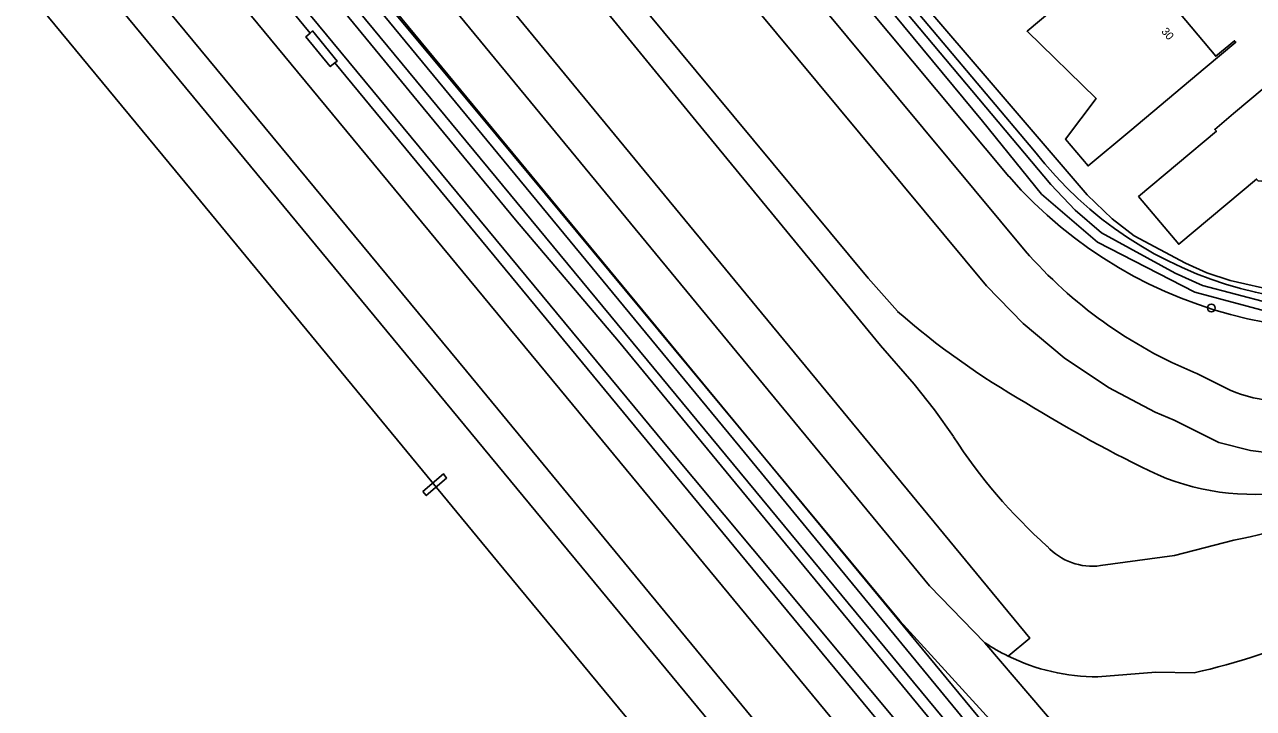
# Model space of a CAD drawing. Extents: x 157321 to 158827, y 386650 to 388532.
# Drawn here: x 157916.1 to 158069.6, y 386827.1 to 386912.6 of the extents above; entities that cross this region are included whole.
import ezdxf

# ---------------------------------------------------------------- set-up
doc = ezdxf.new("R2010")
doc.units = 0
for name, color, linetype in [('IMGEO_Boom', 7, 'Continuous'), ('IMGEO_Grasland_overig', 7, 'Continuous'), ('IMGEO_Groenvoorziening', 7, 'Continuous'), ('IMGEO_Hek', 7, 'Continuous'), ('IMGEO_Loofbos', 7, 'Continuous'), ('IMGEO_Overweg_gesloten', 7, 'Continuous'), ('IMGEO_Pand', 7, 'Continuous'), ('IMGEO_Pand_nummerreeks', 7, 'Continuous'), ('IMGEO_Spoor', 7, 'Continuous'), ('IMGEO_Spoorbaan_halfverhard', 7, 'Continuous'), ('IMGEO_Waterloop', 7, 'Continuous')]:
    doc.layers.add(name, color=color, linetype=linetype)

msp = doc.modelspace()

# ---------------------------------------------------------------- linework, layer by layer
at = {"layer": 'IMGEO_Boom'}
msp.add_circle((158064.39, 386877.2), 0.489, dxfattribs=at)
at = {"layer": 'IMGEO_Grasland_overig'}
for points in [[(158118.38, 386712.07), (158096.99, 386738.87), (158047.33, 386798.83), (157996.11, 386860.19), (157951.8, 386913.77), (157861.9, 387021.98), (157796.63, 387101.23), (157746.6, 387161.8), (157682.89, 387239.1), (157624.89, 387309.15), (157593.06, 387348.18), (157583.65, 387359.86), (157556.84, 387392.28), (157497.66, 387463.56), (157461.47, 387507.55), (157432.19, 387542.64), (157421.96, 387552.71), (157419.49, 387555.3), (157418.93, 387554.85), (157437.28, 387534.06), (157449.56, 387519.43), (157475.31, 387488.45), (157486.06, 387475.38)], [(157912.03, 386967.42), (157925.05, 386951.9), (157965.28, 386902.94), (157977.43, 386888.22), (157990.28, 386873.06), (158038.06, 386815.06), (158039.28, 386814.46), (158040.42, 386814.52), (158041.62, 386815.17)], [(157951.76, 386911.58), (157952.06, 386911.84), (157955.13, 386908.08), (157954.84, 386907.85)]]:
    msp.add_lwpolyline(points, dxfattribs=at)
at = {"layer": 'IMGEO_Groenvoorziening'}
for points in [[(157729.89, 387202.37), (157727.73, 387198.46), (157891.65, 387000), (157995.69, 386874.03), (158000, 386868.82), (158041.54, 386818.52)], [(158032.15, 386861.12), (158029.8, 386864.46), (158027.26, 386867.67), (158023.03, 386872.51), (158000, 386900.58), (157928.22, 386988.33), (157917.79, 387000), (157871.79, 387051.43), (157870.98, 387052.41)], [(157915.67, 387039.52), (157916.25, 387034.5), (157917.33, 387029.65), (157918.22, 387026.71), (157925.53, 387014.4), (157933.74, 387003.39), (158036.3, 386879.99), (158040.87, 386875.27), (158046, 386870.99), (158051.54, 386867.27), (158057.36, 386864.19), (158059.72, 386863.16), (158065.31, 386860.38), (158069.29, 386859.4), (158071.92, 386859.05), (158074.58, 386858.97), (158077.23, 386859.16), (158080.09, 386859.68), (158109.65, 386869.13), (158107.67, 386875.32)], [(157937.47, 387021.97), (157943.82, 387013.74), (157955.39, 387000), (158000, 386947.02), (158042.28, 386896.81)], [(157938.09, 387014.68), (157950.33, 387000), (158000, 386940.48), (158039.09, 386893.63)], [(157939.88, 387006.19), (157945.03, 387000), (158000, 386933.84), (158041.13, 386884.35)], [(157923.67, 387000), (157926.72, 386995.12), (158000, 386906.8), (158021.48, 386880.92), (158025.17, 386876.79)], [(157997.83, 386951.41), (158016.34, 386929.35), (158048.86, 386891.35), (158052.01, 386888.36), (158054.74, 386886.23), (158061.14, 386882.79), (158063.84, 386881.61), (158066.74, 386880.64), (158072.6, 386879.3), (158075.57, 386878.87), (158081.42, 386878.63), (158087.1, 386878.96), (158090.04, 386879.51), (158092.91, 386880.24), (158101.35, 386883.54), (158104.01, 386884.8), (158111.36, 386888.67), (158097.88, 386904.82), (158091.27, 386912.86)], [(158062.47, 386869.05), (158066.72, 386866.94)], [(158067.2, 386848.17), (158059.78, 386846.25), (158050.54, 386844.99)], [(158066.44, 386799.85), (158047.34, 386822.19), (158036.08, 386835.36)], [(158062.24, 386831.61), (158057.43, 386831.67), (158050.2, 386831.1)]]:
    msp.add_lwpolyline(points, dxfattribs=at)
for centre, radius, start, end in [((158080.68, 386926.5), 48.54, 217.7085, 292.0558), ((158081.09, 386930.21), 55.69, 221.0597, 293.6711), ((158084.29, 386922.02), 57.29, 221.1112, 247.6079), ((158089.73, 386950.34), 97.87, 228.7271, 240.2753), ((158074.02, 386884.35), 18.88, 247.2662, 284.2367), ((158130.34, 387008.91), 168.98, 238.1644, 244.5495), ((158089.28, 386898.1), 68.06, 212.9173, 228.1488), ((158069.58, 386884.05), 30.15, 246.8421, 281.5497), ((158051.7, 386927.12), 80.46, 281.1104, 292.9745), ((158049.5, 386852.52), 7.6, 222.285, 277.9007), ((158047.45, 386900.26), 70.23, 282.1589, 295.6161), ((158050.08, 386856.23), 25.13, 243.7968, 270.2774)]:
    msp.add_arc(centre, radius, start, end, dxfattribs=at)
at = {"layer": 'IMGEO_Hek'}
msp.add_lwpolyline([(158064.02, 386788.12), (158063.06, 386789.24), (158059.69, 386793.36), (158056.03, 386797.72), (158049.63, 386805.4), (158046.43, 386809.22), (158043.21, 386813.06), (158041.05, 386815.76), (158043.61, 386818.16), (158025.44, 386838.08), (157972.99, 386901.28), (157927.9, 386955.34), (157904.59, 386983.41)], dxfattribs=at)
at = {"layer": 'IMGEO_Loofbos'}
for points in [[(158038.98, 386833.68), (158041.69, 386835.91), (158004.24, 386881.35), (157903.57, 387003.5), (157866.09, 387048.99)], [(158036.08, 386835.36), (158029.14, 386842.48), (158000, 386877.85), (157899.34, 387000), (157861.59, 387045.81)]]:
    msp.add_lwpolyline(points, dxfattribs=at)
msp.add_arc((158050.06, 386856.2), 25.1, 236.1569, 243.8011, dxfattribs=at)
at = {"layer": 'IMGEO_Overweg_gesloten'}
msp.add_lwpolyline([(157965.82, 386854.25), (157968.43, 386856.46), (157968.8, 386855.94), (157966.26, 386853.76), (157965.82, 386854.25)], dxfattribs=at)
at = {"layer": 'IMGEO_Pand'}
for points in [[(158052.15, 386920.89), (158055.98, 386924.1), (158059.46, 386919.96), (158057.3, 386917.78), (158059.64, 386914.98), (158064.93, 386908.67), (158067.29, 386910.62), (158067.45, 386910.45), (158063.63, 386907.23), (158054.18, 386899.32), (158048.99, 386894.96), (158046.17, 386898.33), (158049.98, 386903.41), (158041.35, 386911.8), (158052.15, 386920.89)], [(158084.85, 386892.24), (158084.39, 386891.85), (158070.23, 386893.09), (158070.04, 386893.32), (158060.32, 386885.17), (158055.3, 386891.14), (158065.01, 386899.3), (158064.81, 386899.53), (158067.17, 386901.51), (158071, 386904.73), (158074.29, 386900.83), (158081.76, 386900.24), (158085.67, 386903.5)]]:
    msp.add_lwpolyline(points, dxfattribs=at)
at = {"layer": 'IMGEO_Spoor'}
for points in [[(157408.21, 387562.68), (157414.06, 387555.61), (157571.71, 387364.96), (157581.65, 387352.63), (157671.59, 387243.98), (157730.4, 387172.63), (157983.73, 386866.1), (158139.86, 386676.99)], [(157401.12, 387559.03), (157406.95, 387551.98), (157427.78, 387526.75), (157695.04, 387203.36), (157741.5, 387147.28), (157786.43, 387092.72), (157971.28, 386869.29), (158068.29, 386751.61), (158134.42, 386671.62)], [(157397.27, 387557.16), (157403.15, 387550.03), (157560.19, 387359.8), (157579.7, 387336.08), (157628.66, 387277.02), (158131.31, 386668.54)], [(157480.96, 387443.92), (157534.02, 387379.54), (157736.12, 387135.04), (157755.26, 387111.71), (157792.53, 387066.53), (157814.63, 387039.92), (157934.91, 386894.34), (157975.15, 386845.51), (158081.43, 386716.93)]]:
    msp.add_lwpolyline(points, dxfattribs=at)
at = {"layer": 'IMGEO_Spoorbaan_halfverhard'}
for points in [[(157951.76, 386911.58), (157899.04, 386975.46)], [(157954.84, 386907.85), (157954.26, 386907.39), (157951.21, 386911.11), (157951.76, 386911.58)], [(158117.48, 386711.24), (158084.9, 386750.74), (158051.6, 386790.8), (158040.78, 386803.71), (157954.84, 386907.85)]]:
    msp.add_lwpolyline(points, dxfattribs=at)
at = {"layer": 'IMGEO_Waterloop'}
for points in [[(157802.41, 387106.05), (158006.02, 386859.15), (158040.35, 386817.38), (158040.17, 386817.23), (158038.9, 386816.21), (157958.66, 386913.28), (157897.14, 386987.42)], [(158095.7, 386911.34), (158111.4, 386892.39), (158113.02, 386890.46), (158113.83, 386888.49), (158112.83, 386886.63), (158101.4, 386881.27), (158093.94, 386878.45), (158091.8, 386878.08), (158084, 386876.85), (158071.52, 386877.85), (158063.26, 386880.01), (158059.86, 386881.56), (158050.67, 386886.62), (158047.35, 386889.44), (158044.34, 386892.64), (157951.03, 387003.71), (157941.03, 387015.53), (157936.7, 387021.23), (157932.99, 387028.08), (157930.29, 387037.81), (157929.64, 387046.89), (157929.79, 387051.06), (157930.41, 387058.32), (157934.62, 387071.34)], [(157932.2, 387070.08), (157929.69, 387061.43), (157928.61, 387057.18), (157927.96, 387046.68), (157928.81, 387037.25), (157931.59, 387027.91), (157935.45, 387020.8), (157938.92, 387016.24), (157998.71, 386945.34), (158035.78, 386900.58), (158043.16, 386891.42), (158050.15, 386885.44), (158062.31, 386879.18), (158071.82, 386876.63), (158084.33, 386875.94), (158092.75, 386877.1), (158100.01, 386879.26), (158111.63, 386884.43), (158113.45, 386885.48), (158114.33, 386886.83), (158115.15, 386888.64), (158114.72, 386890.3), (158096.53, 386911.95), (158095.7, 386911.34)]]:
    msp.add_lwpolyline(points, dxfattribs=at)

# ---------------------------------------------------------------- texts
at = {"layer": 'IMGEO_Pand_nummerreeks'}
msp.add_text('30', height=1, rotation=309.9292, dxfattribs=at).set_placement((158058.07, 386911.75))

doc.saveas('drawing.dxf')
